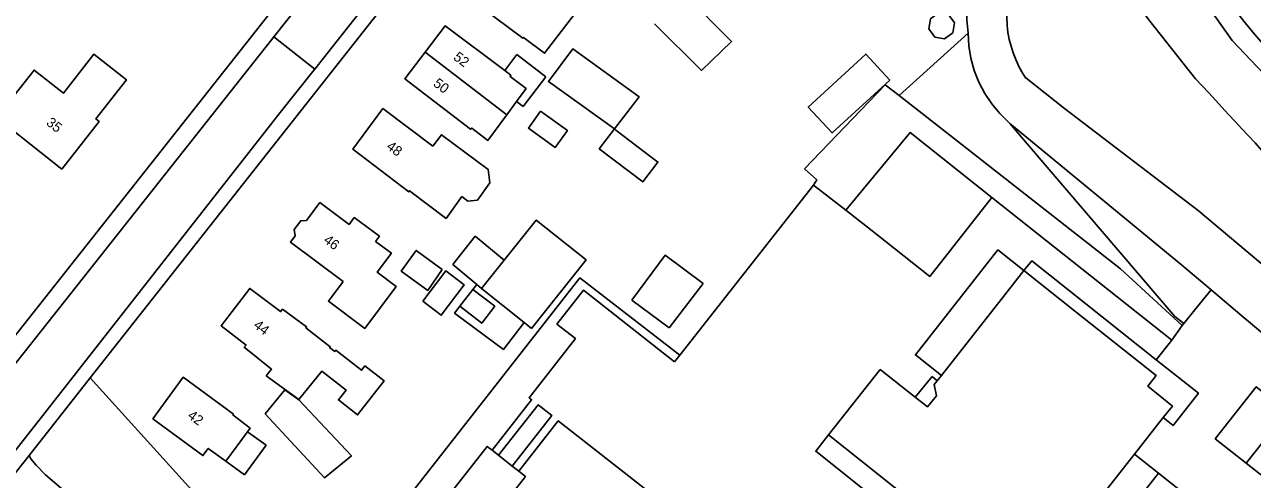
# Model space of a CAD drawing. Extents: x 194485 to 197793, y 468269 to 470822.
# Drawn here: x 195765.6 to 195913.7, y 470666.4 to 470721.2 of the extents above; entities that cross this region are included whole.
import ezdxf

# ---------------------------------------------------------------- set-up
doc = ezdxf.new("R2010")
doc.units = 0
for name, color, linetype in [('BGT grensvlak begroeid terreindeel', 7, 'Continuous'), ('BGT grensvlak begroeid terreindeel LR', 7, 'Continuous'), ('BGT grensvlak gebouwinstallatie plus 1', 7, 'Continuous'), ('BGT grensvlak onbegroeid terreindeel', 7, 'Continuous'), ('BGT grensvlak onbegroeid terreindeel LR', 7, 'Continuous'), ('BGT grensvlak overig bouwwerk uitbreiding populatie', 7, 'Continuous'), ('BGT grensvlak pand op maaiveld', 7, 'Continuous'), ('BGT grensvlak pand op maaiveld LR', 7, 'Continuous'), ('BGT grensvlak waterdeel', 7, 'Continuous'), ('BGT grensvlak wegdeel', 7, 'Continuous'), ('BGT tekst huisnummerreeks', 7, 'Continuous')]:
    doc.layers.add(name, color=color, linetype=linetype)

msp = doc.modelspace()

# ---------------------------------------------------------------- linework, layer by layer
at = {"layer": 'BGT grensvlak begroeid terreindeel'}
for points in [[(195868.3, 470768.39), (195876.97, 470776.07), (195881.8, 470771.29), (195884.37, 470764.22), (195895.49, 470741.61), (195911.25, 470719.33), (195921.91, 470708.13), (195923.3, 470706.65), (195933.55, 470697.12), (195928.39, 470687.24)], [(195884.44, 470709.31), (195884.3, 470709.44), (195883.21, 470710.51), (195882.24, 470711.68), (195881.4, 470712.95), (195880.7, 470714.3), (195880.14, 470715.72), (195879.73, 470717.19), (195879.48, 470718.69), (195879.39, 470720.21)], [(195905.23, 470684.98), (195897.79, 470691.79), (195871.06, 470712.69)], [(195864.62, 470698.87), (195872.4, 470708.23), (195882.26, 470700.41)], [(195884.44, 470709.31), (195905.15, 470692.27), (195908.72, 470689.26)]]:
    msp.add_lwpolyline(points, dxfattribs=at)
at = {"layer": 'BGT grensvlak begroeid terreindeel LR'}
for p, q in [((195884.44, 470709.31), (195904.35, 470686.05)), ((195904.35, 470686.05), (195905.4, 470685.22))]:
    msp.add_line(p, q, dxfattribs=at)
at = {"layer": 'BGT grensvlak gebouwinstallatie plus 1'}
for p, q in [((195823.48, 470715.71), (195824.95, 470717.63)), ((195824.95, 470717.63), (195828.45, 470714.95)), ((195828.45, 470714.95), (195825.7, 470711.36)), ((195825.7, 470711.36), (195824.9, 470711.97)), ((195817.24, 470692.34), (195819.93, 470695.75)), ((195819.93, 470695.75), (195823.43, 470692.84)), ((195820.11, 470689.92), (195817.24, 470692.34)), ((195819.65, 470689.33), (195820.11, 470689.92)), ((195820.7, 470689.42), (195820.11, 470689.92)), ((195873.02, 470676.35), (195875.06, 470678.81)), ((195875.06, 470678.81), (195875.66, 470678.31)), ((195792.46, 470672.17), (195794.7, 470670.54)), ((195794.7, 470670.54), (195792.11, 470666.97)), ((195789.84, 470668.62), (195792.11, 470666.97))]:
    msp.add_line(p, q, dxfattribs=at)
for points in [[(195869.93, 470714.56), (195862.99, 470708.18), (195860.11, 470711.31), (195867.04, 470717.69), (195869.93, 470714.56)], [(195813.61, 470687.91), (195816.37, 470691.55), (195818.6, 470689.86), (195815.83, 470686.22), (195813.61, 470687.91)], [(195825.83, 470685.34), (195823.32, 470682.09), (195817.44, 470686.47), (195818.07, 470687.29)]]:
    msp.add_lwpolyline(points, dxfattribs=at)
at = {"layer": 'BGT grensvlak onbegroeid terreindeel'}
for p, q in [((195879.39, 470720.21), (195871.06, 470712.69)), ((195871.06, 470712.69), (195869.4, 470713.99)), ((195860.73, 470701.91), (195844.6, 470681.42)), ((195864.62, 470698.87), (195860.73, 470701.91)), ((195882.26, 470700.41), (195903.95, 470683.2)), ((195868.37, 470695.93), (195864.62, 470698.87)), ((195903.95, 470683.2), (195905.23, 470684.98)), ((195905.23, 470684.98), (195905.4, 470685.22)), ((195844.6, 470681.42), (195843.96, 470680.61)), ((195822.74, 470669.33), (195821.96, 470669.95)), ((195824.4, 470668.03), (195822.74, 470669.33)), ((195825.19, 470667.42), (195824.4, 470668.03))]:
    msp.add_line(p, q, dxfattribs=at)
for points in [[(195879.39, 470720.21), (195879.22, 470721.82), (195879.18, 470722.76), (195878.99, 470724.22), (195878.65, 470725.64), (195878.15, 470727.03), (195877.51, 470728.35), (195876.73, 470729.59), (195863.48, 470750), (195857.66, 470758.98)], [(195860.73, 470701.91), (195861.13, 470702.54), (195859.67, 470703.85), (195869.4, 470713.99)], [(195882.26, 470700.41), (195874.76, 470690.9), (195868.37, 470695.93)], [(195886.13, 470691.6), (195882.99, 470694.08), (195873.03, 470681.43), (195876.17, 470678.96)], [(195902.09, 470680.85), (195887.06, 470692.77), (195886.13, 470691.6)], [(195844.6, 470681.42), (195832.56, 470690.72), (195809.24, 470660.97)], [(195843.96, 470680.61), (195832.98, 470689.22), (195829.79, 470685.14), (195832.01, 470683.4), (195826.42, 470676.27), (195826.72, 470676.03), (195821.96, 470669.95)], [(195905.4, 470685.22), (195906.91, 470687.07), (195908.72, 470689.26)], [(195908.72, 470689.26), (195912.46, 470686.1), (195916.15, 470683.02)], [(195902.09, 470680.85), (195907.17, 470676.82), (195904.11, 470672.94), (195902.93, 470673.87)], [(195773.46, 470678.68), (195799.5, 470649.96), (195807.25, 470659.79), (195808.6, 470661.5), (195809.24, 470660.97)], [(195929.34, 470679.31), (195922.37, 470671.11), (195914.16, 470677.6), (195909.2, 470671.32), (195912.93, 470668.37)], [(195822.74, 470669.33), (195827.51, 470675.41), (195829.17, 470674.11), (195824.4, 470668.03)], [(195856.42, 470652.75), (195829.95, 470673.49), (195825.19, 470667.42)], [(195872.4, 470663.95), (195870.85, 470661.99), (195861.01, 470669.82), (195862.56, 470671.78)], [(195821.96, 470669.95), (195821.38, 470670.4), (195817.12, 470664.95), (195821.71, 470661.35), (195825.98, 470666.79), (195825.19, 470667.42)]]:
    msp.add_lwpolyline(points, dxfattribs=at)
at = {"layer": 'BGT grensvlak onbegroeid terreindeel LR'}
msp.add_line((195903.95, 470683.2), (195902.09, 470680.85), dxfattribs=at)
at = {"layer": 'BGT grensvlak overig bouwwerk uitbreiding populatie'}
msp.add_line((195818.07, 470687.29), (195819.65, 470689.33), dxfattribs=at)
for points in [[(195874.85, 470721.93), (195874.65, 470720.73), (195875.36, 470719.74), (195876.56, 470719.54), (195877.55, 470720.25), (195877.74, 470721.45), (195877.03, 470722.44), (195875.83, 470722.64), (195874.85, 470721.93)], [(195827.81, 470710.8), (195831.05, 470708.46), (195829.59, 470706.43), (195826.34, 470708.77), (195827.81, 470710.8)], [(195819.65, 470689.33), (195822.29, 470687.29), (195820.72, 470685.25), (195818.07, 470687.29)]]:
    msp.add_lwpolyline(points, dxfattribs=at)
at = {"layer": 'BGT grensvlak pand op maaiveld'}
for p, q in [((195824.9, 470711.97), (195823.73, 470710.38)), ((195820.7, 470689.42), (195823.43, 470692.84)), ((195886.13, 470691.6), (195883.82, 470688.67)), ((195892.23, 470686.76), (195886.13, 470691.6)), ((195825.83, 470685.34), (195820.7, 470689.42)), ((195843.34, 470684.68), (195847.43, 470690.05)), ((195843.34, 470684.68), (195838.82, 470688.04)), ((195876.17, 470678.96), (195883.82, 470688.67)), ((195826.72, 470684.62), (195825.83, 470685.34)), ((195875.66, 470678.31), (195876.17, 470678.96)), ((195902.93, 470673.87), (195899.45, 470669.46)), ((195792.46, 470672.17), (195789.84, 470668.62)), ((195872.4, 470663.95), (195862.56, 470671.78)), ((195899.45, 470669.46), (195895.59, 470664.55))]:
    msp.add_line(p, q, dxfattribs=at)
for points in [[(195822.3, 470729.15), (195822.64, 470729.6), (195829.34, 470724.55), (195829.26, 470724.44), (195831.89, 470722.48), (195828.3, 470717.79), (195825.74, 470719.67), (195825.69, 470719.61), (195818.92, 470724.68)], [(195845.22, 470724.9), (195850.86, 470719.19), (195847.23, 470715.71), (195841.57, 470721.35)], [(195813.88, 470717.9), (195816.3, 470721.08), (195823.48, 470715.71)], [(195760.08, 470711.69), (195762.19, 470714.35), (195764.3, 470712.69), (195766.71, 470715.76), (195770.24, 470712.97), (195773.93, 470717.69), (195777.85, 470714.59), (195774.16, 470709.87), (195774.55, 470709.56), (195770.05, 470703.82), (195760.08, 470711.69)], [(195823.73, 470710.38), (195821.43, 470707.28), (195819.5, 470708.77), (195819.37, 470708.62), (195811.45, 470714.71), (195813.88, 470717.9)], [(195836.72, 470708.67), (195839.7, 470712.55), (195831.7, 470718.32), (195828.76, 470714.4), (195836.72, 470708.67)], [(195823.48, 470715.71), (195824.24, 470715.13), (195824.14, 470714.99), (195826.06, 470713.53), (195824.9, 470711.97)], [(195818.32, 470700.52), (195816.42, 470697.88), (195811.99, 470701.21), (195811.9, 470701.08), (195805.17, 470706.22), (195808.8, 470711.14), (195814.82, 470706.61)], [(195836.72, 470708.67), (195834.9, 470706.27), (195840.14, 470702.28), (195841.96, 470704.68), (195836.89, 470708.53), (195836.72, 470708.67)], [(195814.82, 470706.61), (195815.84, 470707.97), (195821.49, 470703.79), (195821.67, 470702.16), (195820.2, 470700.07), (195819.03, 470699.96), (195818.32, 470700.52)], [(195799.58, 470697.64), (195801.19, 470699.79), (195804.71, 470697.15), (195805.34, 470697.99), (195808.36, 470695.73), (195807.9, 470695.12)], [(195799.58, 470697.64), (195798.87, 470697.6), (195798.09, 470696.55), (195798.19, 470695.79)], [(195823.43, 470692.84), (195827.29, 470697.69), (195833.32, 470692.88), (195826.72, 470684.62)], [(195803.99, 470690.28), (195797.63, 470695.04), (195798.19, 470695.79)], [(195803.99, 470690.28), (195802.22, 470687.92), (195806.62, 470684.63), (195810.4, 470689.67), (195808.1, 470691.39), (195809.82, 470693.68), (195807.9, 470695.12)], [(195812.61, 470690.36), (195811.01, 470691.54), (195812.82, 470694.03), (195815.95, 470691.73)], [(195838.82, 470688.04), (195842.85, 470693.46), (195847.43, 470690.05)], [(195812.61, 470690.36), (195814.19, 470689.21), (195815.95, 470691.73)], [(195794.72, 470678.9), (195798.66, 470676.04), (195801.42, 470679.47), (195804.35, 470677.2), (195803.42, 470676), (195805.74, 470674.2), (195808.93, 470678.32), (195806.61, 470680.11), (195806.21, 470679.59), (195803.11, 470681.99), (195802.99, 470681.84), (195802.36, 470682.32), (195802.43, 470682.41), (195799.5, 470684.7), (195799.58, 470684.81), (195796.69, 470686.93), (195796.45, 470686.65), (195792.72, 470689.44), (195789.26, 470684.94), (195792.29, 470682.62), (195792.07, 470682.35), (195795.35, 470679.7), (195794.72, 470678.9)], [(195892.23, 470686.76), (195902.08, 470678.94), (195901.08, 470677.65), (195904.03, 470675.26), (195902.93, 470673.87)], [(195781.02, 470673.71), (195784.71, 470678.73), (195790.76, 470674.28), (195790.7, 470674.2), (195792.78, 470672.6), (195792.46, 470672.17)], [(195862.56, 470671.78), (195868.8, 470679.66), (195873.02, 470676.35)], [(195796.95, 470677.23), (195798.63, 470676.01), (195804.99, 470669.27), (195801.74, 470666.62), (195794.59, 470674.35), (195796.95, 470677.23)], [(195873.02, 470676.35), (195874.51, 470675.18), (195875.57, 470676.51), (195875.3, 470677.85), (195875.66, 470678.31)], [(195789.84, 470668.62), (195787.71, 470670.17), (195787.07, 470669.3), (195781.02, 470673.71)]]:
    msp.add_lwpolyline(points, dxfattribs=at)
at = {"layer": 'BGT grensvlak pand op maaiveld LR'}
msp.add_line((195823.73, 470710.38), (195813.88, 470717.9), dxfattribs=at)
at = {"layer": 'BGT grensvlak waterdeel'}
msp.add_line((195884.09, 470721.14), (195884.01, 470723.26), dxfattribs=at)
for points in [[(195897.68, 470726.59), (195901.18, 470721.82), (195906.81, 470714.71)], [(195918.47, 470689.3), (195907.16, 470698.84), (195891, 470711.14), (195886.34, 470714.81)]]:
    msp.add_lwpolyline(points, dxfattribs=at)
for centre, radius, start, end in [((195898.06, 470722.53), 14.04, 185.6699, 213.3832), ((194857.63, 469732.36), 1437.29, 42.36701, 43.1159)]:
    msp.add_arc(centre, radius, start, end, dxfattribs=at)
at = {"layer": 'BGT grensvlak wegdeel'}
for p, q in [((195737.55, 470649.77), (195798.09, 470726.35)), ((195795.65, 470719.76), (195798.76, 470723.7)), ((195795.36, 470719.41), (195795.65, 470719.76)), ((195795.65, 470719.76), (195800.56, 470715.87)), ((195800.34, 470715.59), (195800.56, 470715.87)), ((195766.11, 470669.31), (195773.46, 470678.68)), ((195766.11, 470669.31), (195763.84, 470666.42)), ((195902.36, 470667.17), (195899.45, 470669.46)), ((195912.93, 470668.37), (195921.37, 470661.71))]:
    msp.add_line(p, q, dxfattribs=at)
for points in [[(195812.06, 470727.56), (195811.68, 470727.09), (195773.46, 470678.68)], [(195800.56, 470715.87), (195802.68, 470718.53), (195807.37, 470724.52)], [(195748.18, 470659.85), (195749.04, 470660.94), (195795.36, 470719.41)], [(195753.31, 470655.8), (195768.04, 470674.5), (195796.41, 470710.66), (195800.34, 470715.59)], [(195921.37, 470661.71), (195924.15, 470665.24), (195915.72, 470671.9), (195912.93, 470668.37)], [(195771.4, 470664.15), (195768.07, 470666.97), (195766.96, 470668.15), (195766.31, 470668.9), (195766.11, 470669.31)], [(195907.41, 470657.44), (195899.57, 470663.63), (195902.36, 470667.17)], [(195902.36, 470667.17), (195910.21, 470660.97), (195909.37, 470659.91)]]:
    msp.add_lwpolyline(points, dxfattribs=at)
for centre, radius, start, end in [((196035.34, 470821.42), 150.54, 212.5287, 222.9575), ((196035.01, 470821.19), 153.13, 212.7929, 222.7192), ((196029.46, 470816.48), 150.44, 211.9528, 229.7195)]:
    msp.add_arc(centre, radius, start, end, dxfattribs=at)

# ---------------------------------------------------------------- texts
at = {"layer": 'BGT tekst huisnummerreeks'}
for s, rotation, p in [('52', 322.7, (195817.2, 470717.12)), ('50', 322.7, (195814.77, 470713.94)), ('35', 321.9, (195768.08, 470709.24)), ('48', 323.6, (195809.12, 470706.35)), ('46', 323.2, (195801.54, 470695.07)), ('44', 322.5, (195793.09, 470684.82)), ('42', 323.8, (195785.13, 470673.91))]:
    msp.add_text(s, height=1.2, rotation=rotation, dxfattribs=at).set_placement(p)

doc.saveas('drawing.dxf')
